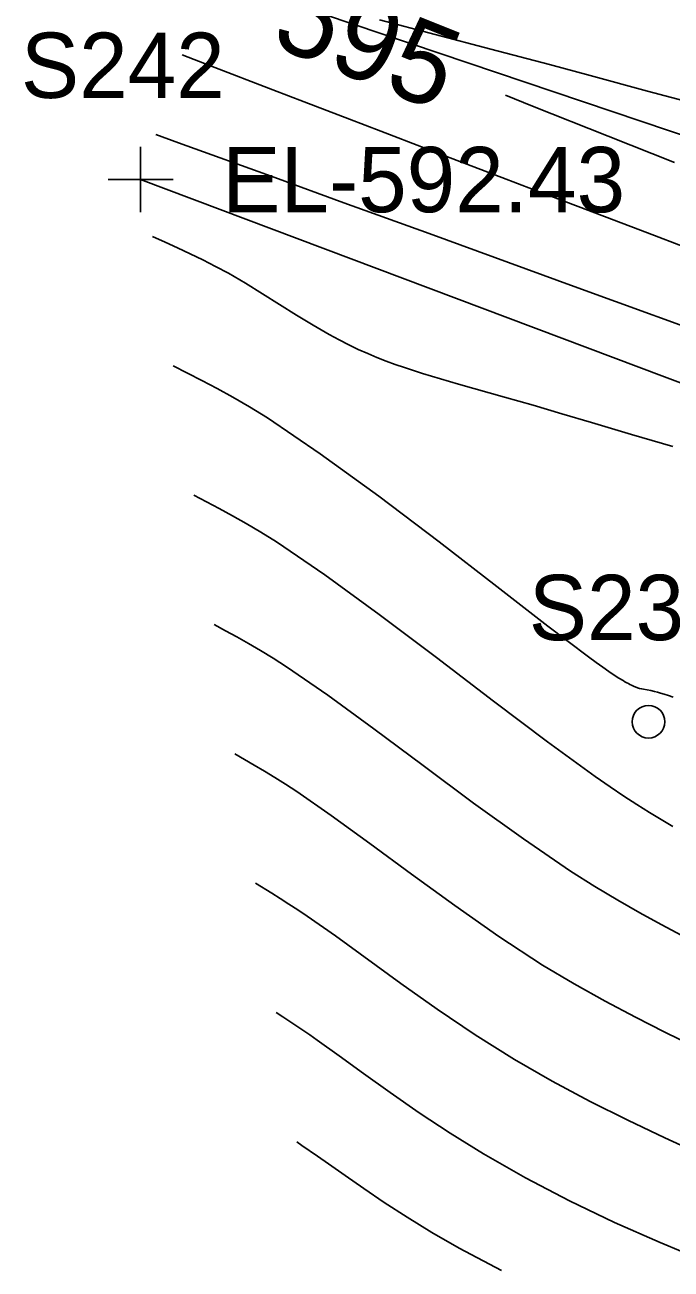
# Model space of a CAD drawing. Extents: x 1729869 to 1735532, y 648588 to 653771.
# Drawn here: x 1730211.4 to 1730251, y 652753.9 to 652830.1 of the extents above; entities that cross this region are included whole.
import ezdxf

# ---------------------------------------------------------------- set-up
doc = ezdxf.new("R2010")
doc.units = 0
for name, color, linetype in [('SURVEY - CONTOURS - Index with Text', 7, 'Continuous'), ('SURVEY - CONTOURS - Intermediate with optional Text', 7, 'Continuous'), ('SURVEY - DTM - Breaklines', 7, 'Continuous'), ('SURVEY - DTM - Breaklines - Points - Elevations', 7, 'Continuous'), ('SURVEY - DTM - Breaklines - Points - Locators', 7, 'Continuous'), ('SURVEY - DTM - Breaklines - Points - Numbers', 7, 'Continuous'), ('SURVEY - DTM - Spot Points - Locators', 7, 'Continuous'), ('SURVEY - DTM - Spot Points - Point Numbers', 7, 'Continuous')]:
    doc.layers.add(name, color=color, linetype=linetype)

msp = doc.modelspace()

# ---------------------------------------------------------------- linework, layer by layer
at = {"layer": 'SURVEY - CONTOURS - Index with Text'}
for points in [[(1730233.102, 652830.379), (1730239.927, 652828.582), (1730243.512, 652827.63), (1730245.995, 652826.965), (1730249.524, 652826.012), (1730252.061, 652825.325)], [(1730251.168, 652821.63), (1730247.101, 652823.244), (1730242.478, 652825.087), (1730240.808, 652825.756)], [(1730251.064, 652780.969), (1730250.358, 652781.386), (1730249.63, 652781.829), (1730248.871, 652782.305), (1730248.071, 652782.822), (1730247.223, 652783.39), (1730246.315, 652784.018), (1730243.38, 652786.15), (1730240.074, 652788.643), (1730236.579, 652791.306), (1730233.077, 652793.946), (1730229.752, 652796.372), (1730226.786, 652798.39), (1730225.832, 652798.987), (1730224.937, 652799.519), (1730224.089, 652799.998), (1730223.277, 652800.438), (1730222.489, 652800.852), (1730221.712, 652801.253)], [(1730240.576, 652753.771), (1730237.986, 652755.136), (1730236.312, 652756.098), (1730234.783, 652757.037), (1730233.392, 652757.94), (1730232.131, 652758.794), (1730230.993, 652759.588), (1730229.968, 652760.307), (1730229.29, 652760.777), (1730228.337, 652761.431), (1730228.027, 652761.642)]]:
    msp.add_lwpolyline(points, dxfattribs=at)
at = {"layer": 'SURVEY - CONTOURS - Intermediate with optional Text'}
for points in [[(1730251.864, 652816.432), (1730249.523, 652817.32), (1730245.265, 652818.937), (1730242.521, 652819.982), (1730240.598, 652820.714), (1730237.853, 652821.762), (1730235.934, 652822.495), (1730233.179, 652823.549), (1730231.253, 652824.286), (1730228.477, 652825.351), (1730226.567, 652826.084), (1730222.738, 652827.559), (1730221.01, 652828.234)], [(1730254.928, 652810.448), (1730245.018, 652814.048), (1730236.133, 652817.275), (1730230.91, 652819.17), (1730226.676, 652820.705), (1730220.789, 652822.839), (1730219.385, 652823.354)], [(1730251.059, 652804.229), (1730248.544, 652804.982), (1730246.083, 652805.713), (1730244.274, 652806.246), (1730242.505, 652806.761), (1730240.765, 652807.259), (1730237.942, 652808.057), (1730237.383, 652808.217), (1730236.825, 652808.38), (1730236.275, 652808.543), (1730235.725, 652808.711), (1730235.174, 652808.886), (1730234.62, 652809.07), (1730234.062, 652809.266), (1730233.499, 652809.474), (1730232.939, 652809.695), (1730232.373, 652809.932), (1730231.799, 652810.189), (1730231.215, 652810.467), (1730230.621, 652810.769), (1730230.015, 652811.096), (1730229.028, 652811.669), (1730228.015, 652812.29), (1730225.938, 652813.596), (1730224.887, 652814.239), (1730223.838, 652814.847), (1730223.056, 652815.27), (1730222.277, 652815.666), (1730221.502, 652816.042), (1730220.729, 652816.402), (1730219.957, 652816.752), (1730219.186, 652817.097)], [(1730251.082, 652788.893), (1730250.796, 652788.99), (1730250.541, 652789.071), (1730250.316, 652789.138), (1730250.12, 652789.192), (1730249.945, 652789.236), (1730249.716, 652789.286), (1730249.277, 652789.369), (1730249.159, 652789.394), (1730249.036, 652789.426), (1730248.908, 652789.465), (1730248.769, 652789.516), (1730248.693, 652789.546), (1730248.613, 652789.581), (1730248.529, 652789.62), (1730248.44, 652789.664), (1730248.345, 652789.713), (1730248.244, 652789.768), (1730248.135, 652789.829), (1730248.019, 652789.897), (1730247.765, 652790.053), (1730247.475, 652790.24), (1730247.145, 652790.463), (1730246.778, 652790.719), (1730246.365, 652791.015), (1730245.906, 652791.352), (1730243.419, 652793.24), (1730240.281, 652795.669), (1730236.742, 652798.398), (1730233.053, 652801.188), (1730229.465, 652803.797), (1730226.226, 652805.985), (1730225.13, 652806.664), (1730224.106, 652807.263), (1730223.141, 652807.797), (1730222.219, 652808.283), (1730221.327, 652808.737), (1730220.449, 652809.175)], [(1730251.615, 652774.289), (1730250.35, 652774.965), (1730249.046, 652775.678), (1730247.694, 652776.448), (1730246.281, 652777.293), (1730244.797, 652778.233), (1730241.909, 652780.2), (1730238.863, 652782.4), (1730235.774, 652784.693), (1730232.757, 652786.941), (1730229.927, 652789.003), (1730227.399, 652790.74), (1730226.578, 652791.265), (1730225.803, 652791.739), (1730225.064, 652792.172), (1730224.352, 652792.575), (1730223.659, 652792.958), (1730222.975, 652793.331)], [(1730252.332, 652767.5), (1730250.575, 652768.375), (1730248.773, 652769.289), (1730246.925, 652770.263), (1730245.032, 652771.32), (1730243.093, 652772.48), (1730240.407, 652774.231), (1730237.703, 652776.117), (1730235.047, 652778.043), (1730232.505, 652779.913), (1730230.143, 652781.63), (1730228.028, 652783.098), (1730227.334, 652783.552), (1730226.674, 652783.969), (1730226.041, 652784.355), (1730225.428, 652784.719), (1730224.83, 652785.068), (1730224.238, 652785.409)], [(1730252.756, 652760.89), (1730250.573, 652761.898), (1730248.313, 652762.971), (1730246.006, 652764.121), (1730243.68, 652765.357), (1730241.364, 652766.69), (1730238.959, 652768.205), (1730236.629, 652769.78), (1730234.404, 652771.354), (1730230.391, 652774.261), (1730228.663, 652775.473), (1730228.091, 652775.857), (1730227.543, 652776.215), (1730227.015, 652776.551), (1730226.502, 652776.872), (1730225.501, 652777.487)], [(1730255.676, 652753.313), (1730253.024, 652754.337), (1730250.282, 652755.475), (1730247.504, 652756.715), (1730244.74, 652758.043), (1730242.043, 652759.447), (1730239.465, 652760.914), (1730237.436, 652762.174), (1730235.532, 652763.436), (1730233.759, 652764.67), (1730232.122, 652765.843), (1730230.628, 652766.925), (1730229.282, 652767.883), (1730228.831, 652768.194), (1730228.397, 652768.489), (1730227.977, 652768.77), (1730227.164, 652769.304), (1730226.764, 652769.564)]]:
    msp.add_lwpolyline(points, dxfattribs=at)
at = {"layer": 'SURVEY - DTM - Breaklines'}
for points in [[(1730322.209, 652708.944), (1730330.501, 652744.565), (1730338.276, 652782.942), (1730338.483, 652798.723), (1730330.891, 652800.635), (1730282.6, 652812.876), (1730222.631, 652833.099)], [(1730262.708, 652722.711), (1730292.739, 652761.389), (1730305.577, 652787.964), (1730274.792, 652799.379), (1730218.463, 652820.587)]]:
    msp.add_lwpolyline(points, dxfattribs=at)
at = {"layer": 'SURVEY - DTM - Breaklines - Points - Locators'}
for p, q in [((1730218.463, 652822.587), (1730218.463, 652818.587)), ((1730220.463, 652820.587), (1730216.463, 652820.587))]:
    msp.add_line(p, q, dxfattribs=at)
at = {"layer": 'SURVEY - DTM - Spot Points - Locators'}
msp.add_circle((1730249.578, 652787.378), 1, dxfattribs=at)

# ---------------------------------------------------------------- texts
at = {"layer": 'SURVEY - CONTOURS - Index with Text'}
msp.add_text('595', height=5, rotation=338.18633, dxfattribs=at).set_placement((1730226.305, 652828.88))
at = {"layer": 'SURVEY - DTM - Breaklines - Points - Elevations'}
msp.add_text('EL-592.43', height=4, dxfattribs=at).set_placement((1730223.463, 652818.587))
at = {"layer": 'SURVEY - DTM - Breaklines - Points - Numbers'}
msp.add_text('S242', height=4, dxfattribs=at).set_placement((1730211.127, 652825.587))
at = {"layer": 'SURVEY - DTM - Spot Points - Point Numbers'}
msp.add_text('S234', height=4, dxfattribs=at).set_placement((1730242.242, 652792.378))

doc.saveas('drawing.dxf')
